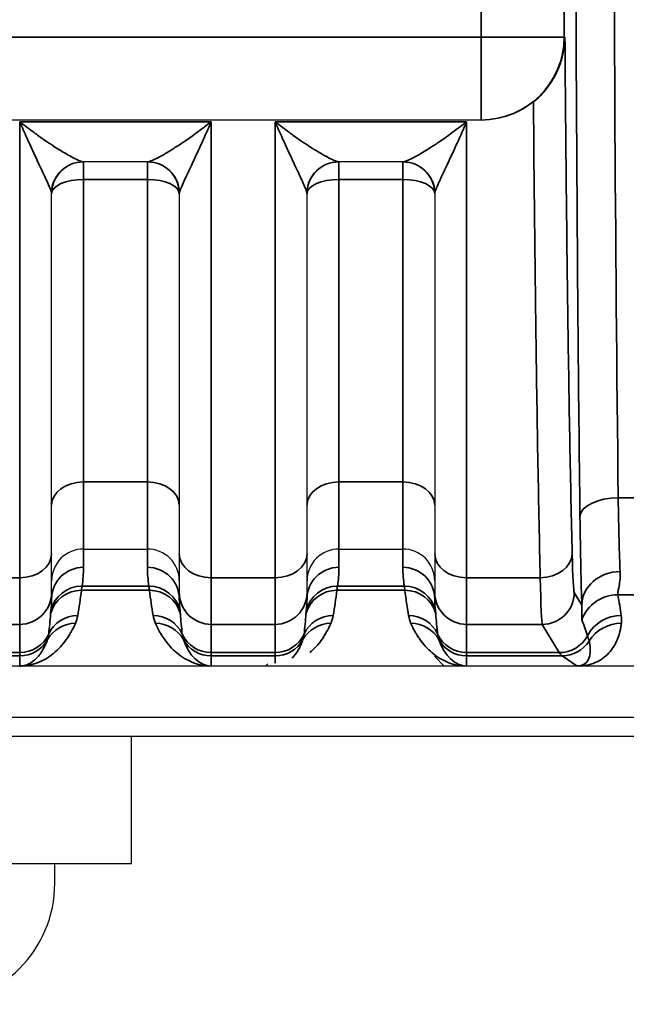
# Model space of a CAD drawing. Header units: millimetres. Extents: x 399 to 6233, y -1870 to 1602.
# Tile 700 of 711: x 6059 to 6069, y 309 to 324. Entities that reach past the tile are written whole.
import ezdxf

# ---------------------------------------------------------------- set-up
doc = ezdxf.new("R2010")
doc.units = ezdxf.units.MM
doc.layers.add('可見 (ISO)', color=7, linetype='Continuous', lineweight=25)
doc.layers.add('窄部可見 (ISO)', color=7, linetype='Continuous', lineweight=35)

msp = doc.modelspace()

# ---------------------------------------------------------------- linework, layer by layer
at = {"layer": '可見 (ISO)'}
for p, q in [((6066.375, 322.709), (6054.921, 322.709)), ((6066.387, 322.709), (6066.375, 322.709)), ((6061.154, 322.053), (6060.142, 322.053)), ((6065.154, 322.053), (6064.142, 322.053)), ((6059.648, 315.914), (6059.648, 321.553)), ((6061.648, 321.553), (6061.648, 315.914)), ((6063.648, 315.914), (6063.648, 321.553)), ((6065.648, 321.553), (6065.648, 315.914)), ((6060.148, 315.987), (6061.148, 315.987)), ((6064.148, 315.987), (6065.148, 315.987)), ((6059.648, 315.306), (6059.648, 315.914)), ((6061.648, 315.914), (6061.648, 315.306)), ((6063.648, 315.306), (6063.648, 315.914)), ((6065.648, 315.914), (6065.648, 315.306)), ((6059.648, 315.306), (6059.648, 315.204)), ((6061.648, 315.204), (6061.648, 315.306)), ((6063.648, 315.306), (6063.648, 315.204)), ((6065.648, 315.204), (6065.648, 315.306)), ((6065.642, 314.309), (6065.798, 314.153)), ((6087.648, 314.153), (5983.148, 314.153)), ((6063.035, 314.19), (6062.998, 314.153)), ((5983.148, 313.353), (6087.648, 313.353)), ((5978.898, 313.053), (6091.898, 313.053)), ((6060.898, 311.053), (6060.898, 313.053)), ((6060.898, 311.053), (6058.898, 311.053)), ((6059.698, 310.753), (6059.698, 311.053))]:
    msp.add_line(p, q, dxfattribs=at)
for centre, radius, start, end in [((6060.148, 321.553), 0.5, 90, 180), ((6061.148, 321.553), 0.5, 0, 90), ((6064.064, 319.053), 3, 101.5801, 101.5804), ((6064.148, 321.553), 0.5, 90, 180), ((6065.148, 321.553), 0.5, 0, 90), ((6064.064, 319.053), 3, 57.9294, 57.9303), ((6057.798, 310.753), 1.9, 270, 0)]:
    msp.add_arc(centre, radius, start, end, dxfattribs=at)
for points, knots in [([(6067.195, 322.992), (6067.264, 323.047), (6067.329, 323.111), (6067.456, 323.265), (6067.514, 323.356), (6067.603, 323.542), (6067.635, 323.635), (6067.677, 323.82), (6067.687, 323.912), (6067.688, 324.005), (6067.688, 324.007), (6067.688, 324.009)], [0.0000025, 0.0000025, 0.0000025, 0.0000025, 0.0273791, 0.0273791, 0.0597, 0.0597, 0.089653, 0.089653, 0.1184213, 0.1184213, 0.1189519, 0.1189519, 0.1189519, 0.1189519]), ([(6067.195, 322.992), (6067.103, 322.919), (6066.999, 322.856), (6066.728, 322.742), (6066.552, 322.709), (6066.387, 322.709)], [-0.08439113, -0.08439113, -0.08439113, -0.08439113, -0.04960186, -0.04960186, 0, 0, 0, 0]), ([(6060.148, 315.987), (6060.016, 315.987), (6059.887, 315.933), (6059.795, 315.841), (6059.703, 315.749), (6059.648, 315.618), (6059.648, 315.488)], [0, 0, 0, 0, 0.0003907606, 0.0003907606, 0.0003907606, 0.0007815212, 0.0007815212, 0.0007815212, 0.0007815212]), ([(6061.648, 315.488), (6061.648, 315.619), (6061.594, 315.749), (6061.502, 315.841), (6061.41, 315.933), (6061.28, 315.987), (6061.148, 315.987)], [-0.0000151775, -0.0000151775, -0.0000151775, -0.0000151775, 0.0003793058, 0.0003793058, 0.0003793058, 0.0007737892, 0.0007737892, 0.0007737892, 0.0007737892]), ([(6064.148, 315.987), (6064.016, 315.987), (6063.887, 315.933), (6063.795, 315.841), (6063.703, 315.749), (6063.648, 315.618), (6063.648, 315.488)], [0, 0, 0, 0, 0.0003907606, 0.0003907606, 0.0003907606, 0.0007815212, 0.0007815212, 0.0007815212, 0.0007815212]), ([(6065.648, 315.488), (6065.648, 315.619), (6065.594, 315.749), (6065.502, 315.841), (6065.41, 315.933), (6065.28, 315.987), (6065.148, 315.987)], [-0.0000151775, -0.0000151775, -0.0000151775, -0.0000151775, 0.0003793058, 0.0003793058, 0.0003793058, 0.0007737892, 0.0007737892, 0.0007737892, 0.0007737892]), ([(6062.148, 314.153), (6062.144, 314.153), (6062.138, 314.153), (6062.132, 314.153), (6062.127, 314.153), (6062.122, 314.153), (6062.117, 314.153)], [-0.00000448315, -0.00000448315, -0.00000448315, -0.00000448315, 0.00001417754, 0.00001417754, 0.00001417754, 0.00002981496, 0.00002981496, 0.00002981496, 0.00002981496]), ([(6066.148, 314.153), (6066.144, 314.153), (6066.138, 314.153), (6066.132, 314.153), (6066.127, 314.153), (6066.122, 314.153), (6066.117, 314.153)], [-0.00000448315, -0.00000448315, -0.00000448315, -0.00000448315, 0.00001417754, 0.00001417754, 0.00001417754, 0.00002981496, 0.00002981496, 0.00002981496, 0.00002981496]), ([(6067.917, 314.153), (6067.91, 314.153), (6067.903, 314.153), (6067.897, 314.153), (6067.891, 314.153), (6067.886, 314.153), (6067.881, 314.153)], [0.00000000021, 0.00000000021, 0.00000000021, 0.00000000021, 0.00002113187, 0.00002113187, 0.00002113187, 0.0000394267, 0.0000394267, 0.0000394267, 0.0000394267])]:
    msp.add_open_spline(points, degree=3, knots=knots, dxfattribs=at)
at = {"layer": '窄部可見 (ISO)'}
for p, q in [((6066.375, 324.009), (6066.375, 335.097)), ((6067.675, 335.097), (6067.675, 324.009)), ((6054.921, 324.009), (6066.375, 324.009)), ((6066.375, 322.709), (6066.375, 324.009)), ((6067.675, 324.009), (6066.375, 324.009)), ((6067.675, 324.009), (6067.688, 324.009)), ((6059.148, 322.682), (6059.148, 315.535)), ((6059.148, 322.682), (6062.148, 322.682)), ((6062.148, 315.535), (6062.148, 322.682)), ((6063.148, 322.682), (6063.148, 315.535)), ((6063.148, 322.682), (6066.148, 322.682)), ((6066.148, 315.535), (6066.148, 322.682)), ((6060.148, 321.777), (6060.148, 322.053)), ((6061.148, 321.777), (6061.148, 322.053)), ((6064.148, 321.777), (6064.148, 322.053)), ((6065.148, 321.777), (6065.148, 322.053)), ((6061.148, 321.777), (6060.148, 321.777)), ((6060.148, 317.038), (6060.148, 321.777)), ((6061.148, 321.777), (6061.148, 317.038)), ((6065.148, 321.777), (6064.148, 321.777)), ((6064.148, 317.038), (6064.148, 321.777)), ((6065.148, 321.777), (6065.148, 317.038)), ((6060.148, 317.038), (6061.148, 317.038)), ((6060.148, 315.987), (6060.148, 317.038)), ((6061.148, 317.038), (6061.148, 315.987)), ((6064.148, 317.038), (6065.148, 317.038)), ((6064.148, 315.987), (6064.148, 317.038)), ((6065.148, 317.038), (6065.148, 315.987)), ((6068.523, 316.791), (6068.774, 316.791)), ((6060.148, 315.987), (6060.148, 315.7)), ((6061.148, 315.7), (6061.148, 315.987)), ((6064.148, 315.987), (6064.148, 315.7)), ((6065.148, 315.7), (6065.148, 315.987)), ((6058.148, 315.535), (6059.148, 315.535)), ((6059.148, 315.535), (6059.148, 314.806)), ((6062.148, 315.535), (6063.148, 315.535)), ((6062.148, 314.806), (6062.148, 315.535)), ((6063.148, 315.535), (6063.148, 314.806)), ((6066.148, 315.535), (6067.301, 315.535)), ((6066.148, 314.806), (6066.148, 315.535)), ((6060.125, 315.405), (6061.172, 315.405)), ((6064.125, 315.405), (6065.172, 315.405)), ((6061.182, 315.341), (6060.115, 315.341)), ((6065.182, 315.341), (6064.115, 315.341)), ((6067.833, 315.306), (6067.952, 315.108)), ((6068.782, 315.269), (6068.514, 315.269)), ((6059.148, 314.806), (6058.148, 314.806)), ((6059.148, 314.363), (6059.148, 314.806)), ((6063.148, 314.806), (6062.148, 314.806)), ((6062.148, 314.806), (6062.148, 314.363)), ((6063.148, 314.363), (6063.148, 314.806)), ((6067.333, 314.806), (6066.148, 314.806)), ((6066.148, 314.806), (6066.148, 314.363)), ((6067.599, 314.363), (6067.333, 314.806)), ((6058.148, 314.363), (6059.148, 314.363)), ((6059.148, 314.312), (6058.148, 314.312)), ((6059.148, 314.363), (6059.148, 314.312)), ((6059.148, 314.153), (6059.148, 314.312)), ((6062.148, 314.363), (6063.148, 314.363)), ((6062.148, 314.312), (6062.148, 314.363)), ((6063.148, 314.312), (6062.148, 314.312)), ((6062.148, 314.312), (6062.148, 314.153)), ((6063.148, 314.363), (6063.148, 314.312)), ((6063.148, 314.197), (6063.148, 314.312)), ((6066.148, 314.363), (6067.599, 314.363)), ((6066.148, 314.312), (6066.148, 314.363)), ((6067.643, 314.312), (6066.148, 314.312)), ((6066.148, 314.312), (6066.148, 314.153)), ((6067.881, 314.153), (6067.643, 314.312))]:
    msp.add_line(p, q, dxfattribs=at)
for centre, major_axis, ratio, start_param, end_param in [((6069.008, 329.553), (0, -26), 0.02143, 4.712389, 5.225461), ((6066.375, 324.009), (0, -1.3), 0.999781, 0, 1.570796), ((6060.142, 321.553), (0, 0.5), 0.995128, 0, 1.522394), ((6061.154, 321.553), (0, 0.5), 0.995128, 4.760791, 6.283185), ((6064.142, 321.553), (0, 0.5), 0.995128, 0, 1.522394), ((6065.154, 321.553), (0, 0.5), 0.995128, 4.760791, 6.283185), ((6060.148, 321.553), (-0.5, 0), 0.448818, 4.712389, 6.283185), ((6061.148, 321.553), (0.5, 0), 0.448818, 0, 1.570796), ((6064.148, 321.553), (-0.5, 0), 0.448818, 4.712389, 6.283185), ((6065.148, 321.553), (0.5, 0), 0.448818, 0, 1.570796), ((6060.148, 316.676), (-0.5, 0), 0.722416, 4.712389, 6.283185), ((6061.148, 316.676), (0.5, 0), 0.722416, 0, 1.570796), ((6064.148, 316.676), (-0.5, 0), 0.722416, 4.712389, 6.283185), ((6065.148, 316.676), (0.5, 0), 0.722416, 0, 1.570796), ((6068.523, 316.496), (-0.6, -0.007), 0.49083, 4.706597, 6.259146), ((6068.578, 317.865), (0.007, -2.58), 0.02502, 5.141663, 5.756891), ((6067.979, 317.785), (-0.007, 3.096), 0.02085, 2.000085, 2.615317), ((6059.148, 315.914), (0.5, 0), 0.756436, 4.712389, 6.283185), ((6062.148, 315.914), (-0.5, 0), 0.756436, 0, 1.570796), ((6063.148, 315.914), (0.5, 0), 0.756436, 4.712389, 6.283185), ((6066.148, 315.914), (-0.5, 0), 0.756436, 0, 1.570796), ((6067.301, 315.914), (0.5, 0.012), 0.756341, 4.694068, 6.251166), ((6067.832, 317.415), (0.003, -2.11), 0.022449, 5.503973, 6.245732), ((6060.148, 315.204), (-0.5, 0), 0.991894, 4.712389, 6.283185), ((6059.643, 315.625), (-0.052, -0.974), 0.515671, 1.369912, 1.674524), ((6061.654, 315.625), (0.052, -0.974), 0.515671, 4.608661, 4.913273), ((6061.148, 315.204), (0.5, 0), 0.991894, 0, 1.570796), ((6064.148, 315.204), (-0.5, 0), 0.991894, 4.712389, 6.283185), ((6063.643, 315.625), (-0.052, -0.974), 0.515671, 1.369912, 1.674524), ((6065.654, 315.625), (0.052, -0.974), 0.515671, 4.608661, 4.913273), ((6065.148, 315.204), (0.5, 0), 0.991894, 0, 1.570796), ((6067.332, 317.337), (-0.003, 2.532), 0.018707, 2.362393, 3.10415), ((6068.552, 315.108), (-0.6, -0.023), 0.876399, 4.678969, 6.239685), ((6060.125, 314.909), (-0.494, 0.079), 0.99169, 4.869348, 6.224987), ((6061.172, 314.909), (0.494, 0.079), 0.99169, 0.058198, 1.413837), ((6064.125, 314.909), (-0.494, 0.079), 0.99169, 4.869348, 6.224987), ((6065.172, 314.909), (0.494, 0.079), 0.99169, 0.058198, 1.413837), ((6059.148, 315.306), (0.5, 0), 0.999391, 4.712389, 6.283185), ((6060.115, 314.842), (-0.497, 0.054), 0.998252, 4.819575, 6.131234), ((6059.148, 315.204), (0, 0.876), 0.570857, 4.496293, 4.712389), ((6059.596, 315.575), (-0.126, -1.734), 0.309252, 1.221866, 1.457857), ((6061.7, 315.575), (0.126, -1.734), 0.309252, 4.825328, 5.06132), ((6061.182, 314.842), (0.497, 0.054), 0.998252, 0.151951, 1.463611), ((6062.148, 315.306), (-0.5, 0), 0.999391, 0, 1.570796), ((6062.148, 315.204), (0, 0.876), 0.570857, 1.570796, 1.786892), ((6063.148, 315.306), (0.5, 0), 0.999391, 4.712389, 6.283185), ((6064.115, 314.842), (-0.497, 0.054), 0.998252, 4.819575, 6.131234), ((6063.148, 315.204), (0, 0.876), 0.570857, 4.496293, 4.712389), ((6063.596, 315.575), (-0.126, -1.734), 0.309252, 1.221866, 1.457857), ((6065.7, 315.575), (0.126, -1.734), 0.309252, 4.825328, 5.06132), ((6065.182, 314.842), (0.497, 0.054), 0.998252, 0.151951, 1.463611), ((6066.148, 315.306), (-0.5, 0), 0.999391, 0, 1.570796), ((6066.148, 315.204), (0, 0.876), 0.570857, 1.570796, 1.786892), ((6067.333, 315.306), (-0.429, -0.257), 0.999172, 1.030857, 2.600922), ((6068.514, 314.67), (0.588, 0.12), 0.998201, 1.369933, 2.582126), ((6067.793, 315.702), (0.587, -1.898), 0.297416, 1.071506, 1.249581), ((6059.148, 315.472), (0, 1.961), 0.255034, 4.282281, 4.453176), ((6060.057, 314.446), (-0.492, 0.092), 0.998212, 4.896417, 6.037237), ((6061.239, 314.446), (0.492, 0.092), 0.998212, 0.245949, 1.386768), ((6062.148, 315.472), (0, 1.961), 0.255034, 1.830009, 2.000904), ((6063.148, 315.472), (0, 1.961), 0.255034, 4.282281, 4.453176), ((6064.057, 314.446), (-0.492, 0.092), 0.998212, 4.896417, 6.037237), ((6065.239, 314.446), (0.492, 0.092), 0.998212, 0.245949, 1.386768), ((6066.148, 315.472), (0, 1.961), 0.255034, 1.830009, 2.000904), ((6068.57, 314.348), (0.594, 0.083), 0.998238, 1.431986, 2.513646), ((6060.021, 314.323), (-0.46, 0.197), 0.997957, 5.115617, 6.17612), ((6061.276, 314.323), (0.46, 0.197), 0.997957, 0.107065, 1.167568), ((6064.021, 314.323), (-0.46, 0.197), 0.997957, 5.115617, 6.17612), ((6065.276, 314.323), (0.46, 0.197), 0.997957, 0.107065, 1.167568), ((6067.146, 315.618), (-1.006, 2.097), 0.194686, 4.130256, 4.260833), ((6068.572, 314.224), (0.595, -0.075), 0.998245, 1.696485, 2.702846), ((6059.148, 314.863), (-0.5, 0), 0.999391, 1.570796, 2.711485), ((6062.148, 314.863), (-0.5, 0), 0.999391, 0.430108, 1.570796), ((6063.148, 314.863), (-0.5, 0), 0.999391, 1.570796, 2.711485), ((6066.148, 314.863), (-0.5, 0), 0.999391, 0.430108, 1.570796), ((6067.599, 314.863), (-0.429, -0.257), 0.999172, 1.030857, 2.112865), ((6059.148, 314.812), (-0.5, 0), 0.999903, 1.570796, 2.630736), ((6062.148, 314.812), (-0.5, 0), 0.999903, 0.510856, 1.570796), ((6062.148, 314.964), (0, 0.811), 0.616376, 2.081653, 3.141593), ((6063.148, 314.812), (-0.5, 0), 0.999903, 1.570796, 2.630736), ((6066.148, 314.812), (-0.5, 0), 0.999903, 0.510856, 1.570796), ((6066.148, 314.964), (0, 0.811), 0.616376, 2.081653, 3.141593), ((6067.643, 314.812), (-0.277, -0.416), 0.999683, 0.588111, 1.594775), ((6067.368, 314.996), (-0.641, 0.802), 0.399262, 2.832426, 3.839089), ((6067.672, 414.346), (0, -100.043), 0.020838, 6.248286, 6.269226)]:
    msp.add_ellipse(centre, major_axis=major_axis, ratio=ratio, start_param=start_param, end_param=end_param, dxfattribs=at)
for points, knots in [([(6067.923, 316.496), (6067.899, 318.478), (6067.881, 320.604), (6067.869, 322.804), (6067.857, 325.004), (6067.851, 327.278), (6067.851, 329.553)], [5.7701132, 5.7701132, 5.7701132, 5.7701132, 6.0266493, 6.0266493, 6.0266493, 6.2831853, 6.2831853, 6.2831853, 6.2831853]), ([(6067.688, 324.009), (6067.699, 322.478), (6067.714, 320.986), (6067.733, 319.618), (6067.752, 318.234), (6067.775, 316.978), (6067.801, 315.914)], [0.3125516, 0.3125516, 0.3125516, 0.3125516, 0.583573, 0.583573, 0.583573, 0.8578464, 0.8578464, 0.8578464, 0.8578464]), ([(6067.301, 315.535), (6067.275, 316.632), (6067.252, 317.922), (6067.233, 319.342), (6067.217, 320.491), (6067.204, 321.724), (6067.195, 322.992)], [5.4253389, 5.4253389, 5.4253389, 5.4253389, 5.6994911, 5.6994911, 5.6994911, 5.9212639, 5.9212639, 5.9212639, 5.9212639]), ([(6059.645, 321.577), (6059.641, 321.595), (6059.632, 321.619), (6059.621, 321.646), (6059.608, 321.676), (6059.593, 321.709), (6059.577, 321.745), (6059.573, 321.753), (6059.569, 321.762), (6059.565, 321.771), (6059.532, 321.843), (6059.494, 321.923), (6059.454, 322.008), (6059.449, 322.019), (6059.444, 322.029), (6059.439, 322.04), (6059.416, 322.089), (6059.393, 322.139), (6059.369, 322.19), (6059.348, 322.235), (6059.327, 322.281), (6059.306, 322.328), (6059.291, 322.361), (6059.276, 322.395), (6059.26, 322.429), (6059.242, 322.47), (6059.223, 322.512), (6059.204, 322.554), (6059.186, 322.596), (6059.167, 322.639), (6059.148, 322.682)], [0, 0, 0, 0, 0.000170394, 0.000170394, 0.000170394, 0.00035746, 0.00035746, 0.00035746, 0.000401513, 0.000401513, 0.000401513, 0.000758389, 0.000758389, 0.000758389, 0.000803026, 0.000803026, 0.000803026, 0.001003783, 0.001003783, 0.001003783, 0.001179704, 0.001179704, 0.001179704, 0.001304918, 0.001304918, 0.001304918, 0.001455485, 0.001455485, 0.001455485, 0.001606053, 0.001606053, 0.001606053, 0.001606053]), ([(6059.148, 322.682), (6059.223, 322.623), (6059.298, 322.566), (6059.373, 322.512), (6059.398, 322.493), (6059.422, 322.476), (6059.447, 322.458), (6059.452, 322.454), (6059.458, 322.45), (6059.464, 322.446), (6059.556, 322.381), (6059.647, 322.32), (6059.733, 322.265), (6059.742, 322.259), (6059.751, 322.254), (6059.76, 322.248), (6059.841, 322.198), (6059.92, 322.152), (6059.987, 322.117), (6059.993, 322.114), (6059.999, 322.111), (6060.006, 322.108), (6060.039, 322.091), (6060.069, 322.077), (6060.093, 322.067), (6060.116, 322.058), (6060.134, 322.053), (6060.142, 322.053)], [-0.000006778, -0.000006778, -0.000006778, -0.000006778, 0.000287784, 0.000287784, 0.000287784, 0.000385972, 0.000385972, 0.000385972, 0.000408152, 0.000408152, 0.000408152, 0.000778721, 0.000778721, 0.000778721, 0.000816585, 0.000816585, 0.000816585, 0.001171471, 0.001171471, 0.001171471, 0.001205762, 0.001205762, 0.001205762, 0.001389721, 0.001389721, 0.001389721, 0.00156422, 0.00156422, 0.00156422, 0.00156422]), ([(6061.154, 322.053), (6061.163, 322.053), (6061.181, 322.058), (6061.204, 322.067), (6061.227, 322.077), (6061.258, 322.091), (6061.291, 322.108), (6061.297, 322.111), (6061.304, 322.114), (6061.31, 322.117), (6061.347, 322.137), (6061.387, 322.159), (6061.43, 322.184), (6061.464, 322.204), (6061.5, 322.226), (6061.537, 322.248), (6061.545, 322.254), (6061.554, 322.259), (6061.563, 322.265), (6061.609, 322.294), (6061.656, 322.324), (6061.704, 322.357), (6061.847, 322.453), (6061.998, 322.564), (6062.148, 322.682)], [0, 0, 0, 0, 0.000175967, 0.000175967, 0.000175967, 0.000359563, 0.000359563, 0.000359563, 0.000393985, 0.000393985, 0.000393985, 0.000590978, 0.000590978, 0.000590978, 0.000749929, 0.000749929, 0.000749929, 0.000787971, 0.000787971, 0.000787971, 0.000984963, 0.000984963, 0.000984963, 0.001575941, 0.001575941, 0.001575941, 0.001575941]), ([(6062.148, 322.682), (6062.049, 322.452), (6061.948, 322.234), (6061.857, 322.04), (6061.852, 322.029), (6061.847, 322.018), (6061.842, 322.008), (6061.803, 321.923), (6061.764, 321.842), (6061.731, 321.771), (6061.727, 321.762), (6061.724, 321.753), (6061.72, 321.745), (6061.703, 321.709), (6061.688, 321.675), (6061.676, 321.646), (6061.665, 321.619), (6061.656, 321.595), (6061.651, 321.577)], [-0.000007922, -0.000007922, -0.000007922, -0.000007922, 0.000792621, 0.000792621, 0.000792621, 0.000836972, 0.000836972, 0.000836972, 0.001192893, 0.001192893, 0.001192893, 0.001236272, 0.001236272, 0.001236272, 0.001422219, 0.001422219, 0.001422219, 0.001593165, 0.001593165, 0.001593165, 0.001593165]), ([(6063.645, 321.577), (6063.641, 321.595), (6063.632, 321.619), (6063.621, 321.646), (6063.608, 321.676), (6063.593, 321.709), (6063.577, 321.745), (6063.573, 321.753), (6063.569, 321.762), (6063.565, 321.771), (6063.532, 321.843), (6063.494, 321.923), (6063.454, 322.008), (6063.449, 322.019), (6063.444, 322.029), (6063.439, 322.04), (6063.416, 322.089), (6063.393, 322.139), (6063.369, 322.19), (6063.348, 322.235), (6063.327, 322.281), (6063.306, 322.328), (6063.291, 322.361), (6063.276, 322.395), (6063.26, 322.429), (6063.242, 322.47), (6063.223, 322.512), (6063.204, 322.554), (6063.186, 322.596), (6063.167, 322.639), (6063.148, 322.682)], [0, 0, 0, 0, 0.000170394, 0.000170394, 0.000170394, 0.00035746, 0.00035746, 0.00035746, 0.000401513, 0.000401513, 0.000401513, 0.000758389, 0.000758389, 0.000758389, 0.000803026, 0.000803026, 0.000803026, 0.001003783, 0.001003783, 0.001003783, 0.001179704, 0.001179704, 0.001179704, 0.001304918, 0.001304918, 0.001304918, 0.001455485, 0.001455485, 0.001455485, 0.001606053, 0.001606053, 0.001606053, 0.001606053]), ([(6063.148, 322.682), (6063.223, 322.623), (6063.298, 322.566), (6063.373, 322.512), (6063.398, 322.493), (6063.422, 322.476), (6063.447, 322.458), (6063.452, 322.454), (6063.458, 322.45), (6063.464, 322.446), (6063.556, 322.381), (6063.647, 322.32), (6063.733, 322.265), (6063.742, 322.259), (6063.751, 322.254), (6063.76, 322.248), (6063.841, 322.198), (6063.92, 322.152), (6063.987, 322.117), (6063.993, 322.114), (6063.999, 322.111), (6064.006, 322.108), (6064.039, 322.091), (6064.069, 322.077), (6064.093, 322.067), (6064.116, 322.058), (6064.134, 322.053), (6064.142, 322.053)], [-0.000006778, -0.000006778, -0.000006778, -0.000006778, 0.000287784, 0.000287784, 0.000287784, 0.000385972, 0.000385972, 0.000385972, 0.000408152, 0.000408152, 0.000408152, 0.000778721, 0.000778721, 0.000778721, 0.000816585, 0.000816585, 0.000816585, 0.001171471, 0.001171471, 0.001171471, 0.001205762, 0.001205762, 0.001205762, 0.001389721, 0.001389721, 0.001389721, 0.00156422, 0.00156422, 0.00156422, 0.00156422]), ([(6065.154, 322.053), (6065.163, 322.053), (6065.181, 322.058), (6065.204, 322.067), (6065.227, 322.077), (6065.258, 322.091), (6065.291, 322.108), (6065.297, 322.111), (6065.304, 322.114), (6065.31, 322.117), (6065.347, 322.137), (6065.387, 322.159), (6065.43, 322.184), (6065.464, 322.204), (6065.5, 322.226), (6065.537, 322.248), (6065.545, 322.254), (6065.554, 322.259), (6065.563, 322.265), (6065.609, 322.294), (6065.656, 322.324), (6065.704, 322.357), (6065.847, 322.453), (6065.998, 322.564), (6066.148, 322.682)], [0, 0, 0, 0, 0.000175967, 0.000175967, 0.000175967, 0.000359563, 0.000359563, 0.000359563, 0.000393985, 0.000393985, 0.000393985, 0.000590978, 0.000590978, 0.000590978, 0.000749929, 0.000749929, 0.000749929, 0.000787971, 0.000787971, 0.000787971, 0.000984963, 0.000984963, 0.000984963, 0.001575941, 0.001575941, 0.001575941, 0.001575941]), ([(6066.148, 322.682), (6066.049, 322.452), (6065.948, 322.234), (6065.857, 322.04), (6065.852, 322.029), (6065.847, 322.018), (6065.842, 322.008), (6065.803, 321.923), (6065.764, 321.842), (6065.731, 321.771), (6065.727, 321.762), (6065.724, 321.753), (6065.72, 321.745), (6065.703, 321.709), (6065.688, 321.675), (6065.676, 321.646), (6065.665, 321.619), (6065.656, 321.595), (6065.651, 321.577)], [-0.000007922, -0.000007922, -0.000007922, -0.000007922, 0.000792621, 0.000792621, 0.000792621, 0.000836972, 0.000836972, 0.000836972, 0.001192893, 0.001192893, 0.001192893, 0.001236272, 0.001236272, 0.001236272, 0.001422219, 0.001422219, 0.001422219, 0.001593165, 0.001593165, 0.001593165, 0.001593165]), ([(6068.552, 315.634), (6068.557, 315.526), (6068.543, 315.442), (6068.52, 315.32), (6068.511, 315.282), (6068.514, 315.269)], [0, 0, 0, 0, 0.000661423, 0.000661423, 0.001322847, 0.001322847, 0.001322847, 0.001322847]), ([(6060.125, 315.405), (6060.122, 315.389), (6060.12, 315.376), (6060.118, 315.365), (6060.117, 315.355), (6060.116, 315.347), (6060.115, 315.341)], [0, 0, 0, 0, 0.0003655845, 0.0003655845, 0.0003655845, 0.0006862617, 0.0006862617, 0.0006862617, 0.0006862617]), ([(6061.182, 315.341), (6061.181, 315.347), (6061.18, 315.355), (6061.178, 315.365), (6061.176, 315.376), (6061.174, 315.389), (6061.172, 315.405)], [0, 0, 0, 0, 0.0003206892, 0.0003206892, 0.0003206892, 0.0006862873, 0.0006862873, 0.0006862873, 0.0006862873]), ([(6064.125, 315.405), (6064.122, 315.389), (6064.12, 315.376), (6064.118, 315.365), (6064.117, 315.355), (6064.116, 315.347), (6064.115, 315.341)], [0, 0, 0, 0, 0.0003655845, 0.0003655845, 0.0003655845, 0.0006862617, 0.0006862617, 0.0006862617, 0.0006862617]), ([(6065.182, 315.341), (6065.181, 315.347), (6065.18, 315.355), (6065.178, 315.365), (6065.176, 315.376), (6065.174, 315.389), (6065.172, 315.405)], [0, 0, 0, 0, 0.0003206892, 0.0003206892, 0.0003206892, 0.0006862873, 0.0006862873, 0.0006862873, 0.0006862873]), ([(6067.953, 314.879), (6067.948, 314.891), (6067.949, 314.916), (6067.951, 314.953), (6067.951, 314.954), (6067.951, 314.955), (6067.951, 314.956), (6067.954, 314.993), (6067.957, 315.043), (6067.952, 315.108)], [0, 0, 0, 0, 0.000774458, 0.000774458, 0.000774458, 0.000793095, 0.000793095, 0.000793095, 0.001548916, 0.001548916, 0.001548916, 0.001548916]), ([(6059.632, 314.97), (6059.632, 314.975), (6059.633, 314.981), (6059.633, 314.988), (6059.634, 314.996), (6059.635, 315.005), (6059.637, 315.016)], [0, 0, 0, 0, 0.0003365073, 0.0003365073, 0.0003365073, 0.0007195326, 0.0007195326, 0.0007195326, 0.0007195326]), ([(6061.66, 315.016), (6061.661, 315.005), (6061.662, 314.996), (6061.663, 314.988), (6061.664, 314.981), (6061.665, 314.975), (6061.665, 314.97)], [0, 0, 0, 0, 0.0003830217, 0.0003830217, 0.0003830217, 0.0007195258, 0.0007195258, 0.0007195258, 0.0007195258]), ([(6063.632, 314.97), (6063.632, 314.975), (6063.633, 314.981), (6063.633, 314.988), (6063.634, 314.996), (6063.635, 315.005), (6063.637, 315.016)], [0, 0, 0, 0, 0.0003365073, 0.0003365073, 0.0003365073, 0.0007195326, 0.0007195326, 0.0007195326, 0.0007195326]), ([(6065.66, 315.016), (6065.661, 315.005), (6065.662, 314.996), (6065.663, 314.988), (6065.664, 314.981), (6065.665, 314.975), (6065.665, 314.97)], [0, 0, 0, 0, 0.0003830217, 0.0003830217, 0.0003830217, 0.0007195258, 0.0007195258, 0.0007195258, 0.0007195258]), ([(6060.021, 314.822), (6060, 314.775), (6059.978, 314.729), (6059.954, 314.687), (6059.942, 314.666), (6059.93, 314.646), (6059.918, 314.626), (6059.905, 314.606), (6059.892, 314.587), (6059.878, 314.567), (6059.822, 314.489), (6059.754, 314.414), (6059.677, 314.351), (6059.597, 314.285), (6059.506, 314.233), (6059.414, 314.2), (6059.364, 314.182), (6059.314, 314.169), (6059.265, 314.161), (6059.236, 314.157), (6059.208, 314.154), (6059.18, 314.153)], [5.223245, 5.223245, 5.223245, 5.223245, 5.354552, 5.354552, 5.354552, 5.419355, 5.419355, 5.419355, 5.483883, 5.483883, 5.483883, 5.743378, 5.743378, 5.743378, 6.016313, 6.016313, 6.016313, 6.164539, 6.164539, 6.164539, 6.251487, 6.251487, 6.251487, 6.251487]), ([(6062.117, 314.153), (6062.08, 314.155), (6062.043, 314.159), (6062.005, 314.166), (6061.957, 314.175), (6061.909, 314.189), (6061.861, 314.208), (6061.772, 314.243), (6061.685, 314.296), (6061.607, 314.361), (6061.533, 314.423), (6061.468, 314.497), (6061.414, 314.574), (6061.4, 314.593), (6061.387, 314.613), (6061.375, 314.632), (6061.363, 314.652), (6061.351, 314.671), (6061.34, 314.691), (6061.317, 314.732), (6061.296, 314.776), (6061.276, 314.822)], [3.173291, 3.173291, 3.173291, 3.173291, 3.287215, 3.287215, 3.287215, 3.430226, 3.430226, 3.430226, 3.695724, 3.695724, 3.695724, 3.948724, 3.948724, 3.948724, 4.011508, 4.011508, 4.011508, 4.074452, 4.074452, 4.074452, 4.201533, 4.201533, 4.201533, 4.201533]), ([(6064.021, 314.822), (6064, 314.775), (6063.978, 314.729), (6063.954, 314.687), (6063.942, 314.666), (6063.93, 314.646), (6063.918, 314.626), (6063.905, 314.606), (6063.892, 314.587), (6063.878, 314.567), (6063.826, 314.495), (6063.764, 314.425), (6063.694, 314.365)], [5.2232453, 5.2232453, 5.2232453, 5.2232453, 5.3545516, 5.3545516, 5.3545516, 5.4193546, 5.4193546, 5.4193546, 5.4838829, 5.4838829, 5.4838829, 5.724333, 5.724333, 5.724333, 5.724333]), ([(6066.117, 314.153), (6066.08, 314.155), (6066.043, 314.159), (6066.005, 314.166), (6065.957, 314.175), (6065.909, 314.189), (6065.861, 314.208), (6065.772, 314.243), (6065.685, 314.296), (6065.607, 314.361), (6065.533, 314.423), (6065.468, 314.497), (6065.414, 314.574), (6065.4, 314.593), (6065.387, 314.613), (6065.375, 314.632), (6065.363, 314.652), (6065.351, 314.671), (6065.34, 314.691), (6065.317, 314.732), (6065.296, 314.776), (6065.276, 314.822)], [3.173291, 3.173291, 3.173291, 3.173291, 3.287215, 3.287215, 3.287215, 3.430226, 3.430226, 3.430226, 3.695724, 3.695724, 3.695724, 3.948724, 3.948724, 3.948724, 4.011508, 4.011508, 4.011508, 4.074452, 4.074452, 4.074452, 4.201533, 4.201533, 4.201533, 4.201533]), ([(6068.572, 314.823), (6068.569, 314.8), (6068.566, 314.778), (6068.562, 314.757), (6068.558, 314.735), (6068.553, 314.715), (6068.548, 314.695), (6068.538, 314.654), (6068.525, 314.614), (6068.509, 314.575), (6068.476, 314.495), (6068.432, 314.421), (6068.375, 314.359), (6068.316, 314.294), (6068.243, 314.241), (6068.161, 314.207), (6068.118, 314.188), (6068.072, 314.175), (6068.026, 314.166), (6067.99, 314.159), (6067.954, 314.155), (6067.917, 314.153)], [5.2774615, 5.2774615, 5.2774615, 5.2774615, 5.3361469, 5.3361469, 5.3361469, 5.3948827, 5.3948827, 5.3948827, 5.5128985, 5.5128985, 5.5128985, 5.7541006, 5.7541006, 5.7541006, 6.0094082, 6.0094082, 6.0094082, 6.1463346, 6.1463346, 6.1463346, 6.2510171, 6.2510171, 6.2510171, 6.2510171]), ([(6059.584, 314.568), (6059.589, 314.58), (6059.592, 314.593), (6059.595, 314.607), (6059.598, 314.622), (6059.601, 314.638), (6059.603, 314.655)], [0, 0, 0, 0, 0.001000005, 0.001000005, 0.001000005, 0.002089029, 0.002089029, 0.002089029, 0.002089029]), ([(6061.694, 314.655), (6061.696, 314.639), (6061.698, 314.624), (6061.701, 314.61), (6061.704, 314.595), (6061.708, 314.581), (6061.712, 314.568)], [0, 0, 0, 0, 0.001000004, 0.001000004, 0.001000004, 0.00208903, 0.00208903, 0.00208903, 0.00208903]), ([(6063.584, 314.568), (6063.589, 314.58), (6063.592, 314.593), (6063.595, 314.607), (6063.598, 314.622), (6063.601, 314.638), (6063.603, 314.655)], [0, 0, 0, 0, 0.001000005, 0.001000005, 0.001000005, 0.002089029, 0.002089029, 0.002089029, 0.002089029]), ([(6065.694, 314.655), (6065.696, 314.639), (6065.698, 314.624), (6065.701, 314.61), (6065.704, 314.595), (6065.708, 314.581), (6065.712, 314.568)], [0, 0, 0, 0, 0.001000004, 0.001000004, 0.001000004, 0.00208903, 0.00208903, 0.00208903, 0.00208903]), ([(6068.065, 314.545), (6068.062, 314.557), (6068.059, 314.569), (6068.055, 314.582), (6068.051, 314.597), (6068.046, 314.612), (6068.04, 314.629)], [0, 0, 0, 0, 0.001000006, 0.001000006, 0.001000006, 0.00208995, 0.00208995, 0.00208995, 0.00208995]), ([(6059.148, 314.153), (6059.167, 314.153), (6059.187, 314.155), (6059.207, 314.159), (6059.231, 314.163), (6059.256, 314.171), (6059.281, 314.182), (6059.328, 314.203), (6059.373, 314.236), (6059.413, 314.276), (6059.451, 314.315), (6059.485, 314.361), (6059.513, 314.41), (6059.52, 314.422), (6059.527, 314.434), (6059.533, 314.446), (6059.539, 314.459), (6059.545, 314.471), (6059.551, 314.484), (6059.563, 314.51), (6059.574, 314.538), (6059.584, 314.568)], [0, 0, 0, 0, 0.118718, 0.118718, 0.118718, 0.265807, 0.265807, 0.265807, 0.538343, 0.538343, 0.538343, 0.79846, 0.79846, 0.79846, 0.863202, 0.863202, 0.863202, 0.928222, 0.928222, 0.928222, 1.05994, 1.05994, 1.05994, 1.05994]), ([(6063.416, 314.279), (6063.453, 314.317), (6063.486, 314.362), (6063.513, 314.41), (6063.52, 314.422), (6063.527, 314.434), (6063.533, 314.446), (6063.539, 314.459), (6063.545, 314.471), (6063.551, 314.484), (6063.563, 314.51), (6063.574, 314.538), (6063.584, 314.568)], [0.5439328, 0.5439328, 0.5439328, 0.5439328, 0.7984602, 0.7984602, 0.7984602, 0.8632018, 0.8632018, 0.8632018, 0.9282225, 0.9282225, 0.9282225, 1.05994, 1.05994, 1.05994, 1.05994])]:
    msp.add_open_spline(points, degree=3, knots=knots, dxfattribs=at)
for points in [[(6059.648, 321.553), (6059.648, 321.561), (6059.647, 321.569), (6059.645, 321.577)], [(6061.651, 321.577), (6061.649, 321.569), (6061.648, 321.561), (6061.648, 321.553)], [(6063.648, 321.553), (6063.648, 321.561), (6063.647, 321.569), (6063.645, 321.577)], [(6065.651, 321.577), (6065.649, 321.569), (6065.648, 321.561), (6065.648, 321.553)], [(6060.057, 314.946), (6060.05, 314.905), (6060.038, 314.864), (6060.021, 314.822)], [(6061.276, 314.822), (6061.258, 314.864), (6061.247, 314.905), (6061.239, 314.946)], [(6064.057, 314.946), (6064.05, 314.905), (6064.038, 314.864), (6064.021, 314.822)], [(6065.276, 314.822), (6065.258, 314.864), (6065.247, 314.905), (6065.239, 314.946)], [(6068.57, 314.947), (6068.576, 314.906), (6068.577, 314.864), (6068.572, 314.823)]]:
    msp.add_open_spline(points, degree=3, dxfattribs=at)

doc.saveas('drawing.dxf')
